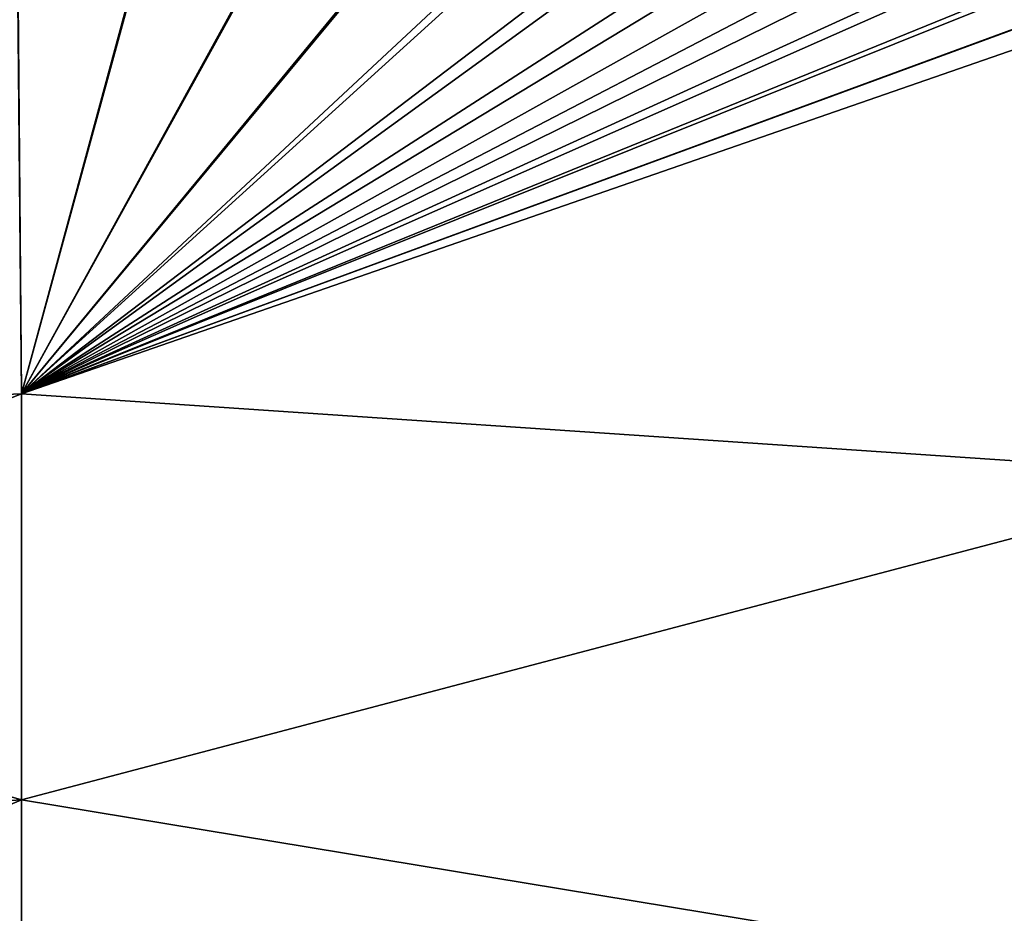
# Model space of a CAD drawing. Header units: metres. Extents: x -61 to 49, y -32 to 32.
# Tile 279 of 343: x 32.66 to 34.89, y 11.89 to 13.91. Entities that reach past the tile are written whole.
import ezdxf

# ---------------------------------------------------------------- set-up
doc = ezdxf.new("R2010")
doc.units = ezdxf.units.M
doc.layers.add('solid_K_27_40_10_000Y34', color=7, linetype='CONTINUOUS')

msp = doc.modelspace()

# ---------------------------------------------------------------- linework, layer by layer
at = {"layer": 'solid_K_27_40_10_000Y34'}
for points in [[(35.439243, 14.023114, -20.173113), (35.439369, 12.874306, -20.924986), (32.665066, 13.061104, -20.472813)], [(35.269436, 14.018569, -20.15729), (35.439243, 14.023114, -20.173113), (32.665066, 13.061104, -20.472813)], [(35.439213, 14.023104, 20.173117), (35.27256, 14.018641, 20.157589), (32.665066, 13.061106, 20.472813)], [(35.439369, 12.87429, 20.924995), (35.439213, 14.023104, 20.173117), (32.665066, 13.061106, 20.472813)], [(35.27256, 14.018641, 20.157589), (35.037468, 14.012378, 20.135195), (32.665066, 13.061106, 20.472813)], [(35.000526, 14.011409, -20.131617), (35.269436, 14.018569, -20.15729), (32.665066, 13.061104, -20.472813)], [(35.037468, 14.012378, 20.135195), (34.803082, 14.006169, 20.112295), (32.665066, 13.061106, 20.472813)], [(34.732567, 14.004321, -20.105286), (35.000526, 14.011409, -20.131617), (32.665066, 13.061104, -20.472813)], [(34.803082, 14.006169, 20.112295), (34.569546, 14.000021, 20.088911), (32.665066, 13.061106, 20.472813)], [(34.465794, 13.997314, -20.078329), (34.732567, 14.004321, -20.105286), (32.665066, 13.061104, -20.472813)], [(34.569546, 14.000021, 20.088911), (34.337017, 13.993938, 20.065058), (32.665066, 13.061106, 20.472813)], [(34.200447, 13.990397, -20.050776), (34.465794, 13.997314, -20.078329), (32.665066, 13.061104, -20.472813)], [(34.337017, 13.993938, 20.065058), (34.105659, 13.987929, 20.040762), (32.665066, 13.061106, 20.472813)], [(33.936764, 13.983582, -20.022661), (34.200447, 13.990397, -20.050776), (32.665066, 13.061104, -20.472813)], [(34.105659, 13.987929, 20.040762), (33.875618, 13.981999, 20.016043), (32.665066, 13.061106, 20.472813)], [(33.67498, 13.976876, -19.994017), (33.936764, 13.983582, -20.022661), (32.665066, 13.061104, -20.472813)], [(33.875618, 13.981999, 20.016043), (33.647057, 13.976157, 19.990923), (32.665066, 13.061106, 20.472813)], [(33.41534, 13.970296, -19.964878), (33.67498, 13.976876, -19.994017), (32.665066, 13.061104, -20.472813)], [(33.647057, 13.976157, 19.990923), (33.420124, 13.970411, 19.965427), (32.665066, 13.061106, 20.472813)], [(32.908562, 13.957696, -19.905888), (32.665066, 13.061104, -20.472813), (32.657452, 13.951624, -19.87558)], [(32.910275, 13.95774, 19.90609), (32.657597, 13.951632, 19.875593), (32.665066, 13.061106, 20.472813)], [(33.420124, 13.970411, 19.965427), (33.16407, 13.964001, 19.935987), (32.665066, 13.061106, 20.472813)], [(33.160809, 13.963922, -19.935606), (33.41534, 13.970296, -19.964878), (32.665066, 13.061104, -20.472813)], [(33.16407, 13.964001, 19.935987), (32.910275, 13.95774, 19.90609), (32.665066, 13.061106, 20.472813)], [(32.908562, 13.957696, -19.905888), (33.160809, 13.963922, -19.935606), (32.665066, 13.061104, -20.472813)], [(32.665066, 13.061106, 20.472813), (32.657597, 13.951632, 19.875593), (29.897787, 12.945334, 20.136292)], [(32.657452, 13.951624, -19.87558), (32.665066, 13.061104, -20.472813), (29.897787, 12.945322, -20.136299)], [(32.665066, 13.061106, 20.472813), (29.897787, 12.945334, 20.136292), (29.897787, 11.969254, 20.73135)], [(32.665066, 12.142162, 21.030844), (32.665066, 13.061106, 20.472813), (29.897787, 11.969254, 20.73135)], [(32.665066, 13.061104, -20.472813), (32.665066, 12.142161, -21.030846), (29.897787, 12.945322, -20.136299)], [(35.439369, 12.87429, 20.924995), (32.665066, 13.061106, 20.472813), (32.665066, 12.142162, 21.030844)], [(35.439369, 12.874306, -20.924986), (32.665066, 12.142161, -21.030846), (32.665066, 13.061104, -20.472813)], [(32.665066, 12.142161, -21.030846), (29.897787, 11.969246, -20.731354), (29.897787, 12.945322, -20.136299)], [(35.439369, 12.874306, -20.924986), (35.439369, 11.684429, -21.611963), (32.665066, 12.142161, -21.030846)], [(35.439369, 11.684421, 21.611967), (35.439369, 12.87429, 20.924995), (32.665066, 12.142162, 21.030844)], [(32.665066, 12.142162, 21.030844), (29.897787, 11.969254, 20.73135), (29.897787, 10.965879, 21.279131)], [(32.665066, 11.199421, 21.547657), (32.665066, 12.142162, 21.030844), (29.897787, 10.965879, 21.279131)], [(32.665066, 12.142161, -21.030846), (32.665066, 11.19942, -21.547657), (29.897787, 11.969246, -20.731354)], [(35.439369, 11.684421, 21.611967), (32.665066, 12.142162, 21.030844), (32.665066, 11.199421, 21.547657)], [(35.439369, 11.684429, -21.611963), (32.665066, 11.19942, -21.547657), (32.665066, 12.142161, -21.030846)], [(32.665066, 11.19942, -21.547657), (29.897787, 10.965876, -21.279133), (29.897787, 11.969246, -20.731354)]]:
    msp.add_3dface(points, dxfattribs=at)

doc.saveas('drawing.dxf')
